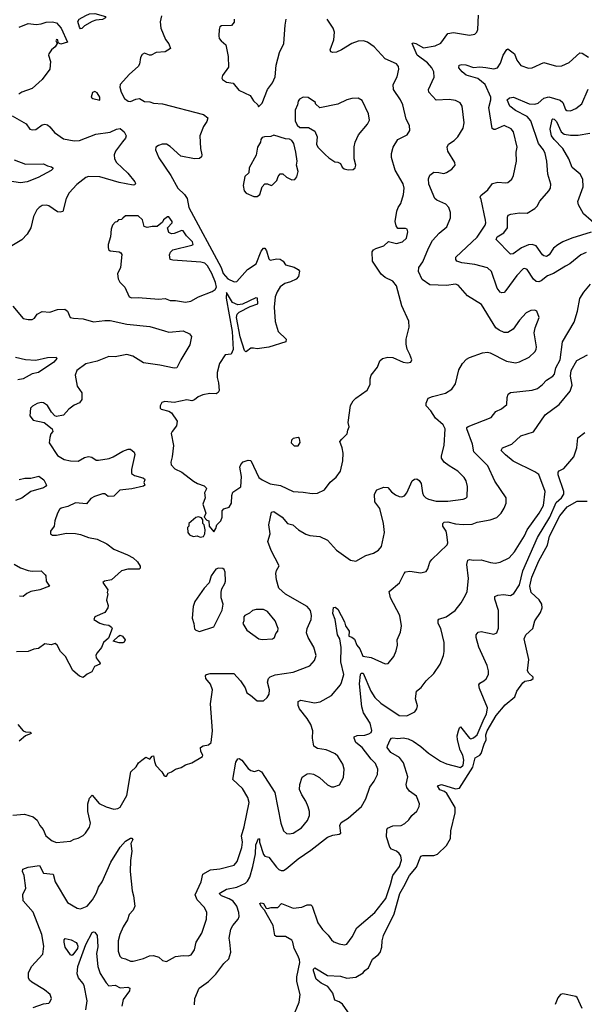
# Model space of a CAD drawing. Extents: x 2057697 to 2160550, y 827490 to 1016834.
# Tile 299 of 509: x 2124168 to 2128582, y 917949 to 925641. Entities that reach past the tile are written whole.
import ezdxf

# ---------------------------------------------------------------- set-up
doc = ezdxf.new("R2010")
doc.units = 0

msp = doc.modelspace()

# ---------------------------------------------------------------- linework, layer by layer
at = {"layer": '0CON20XD'}
for points in [[(2124115, 919427.5), (2124205, 919435.4), (2124273.2, 919413.2), (2124306, 919386), (2124326.9, 919345), (2124351.5, 919315), (2124373.6, 919263.6), (2124423.3, 919225), (2124455, 919212), (2124565, 919222), (2124595, 919240), (2124625, 919246.7), (2124663.6, 919266.4), (2124683.3, 919285), (2124715, 919332.5), (2124721.4, 919365), (2124702.3, 919455), (2124701.8, 919515), (2124715, 919560), (2124735, 919583.3), (2124788.7, 919518.7), (2124845, 919490.6), (2124905, 919474.3), (2124935, 919478.8), (2124955, 919488.8), (2125005, 919580), (2125036, 919765), (2125080, 919805), (2125096.7, 919835), (2125123, 919857), (2125155, 919878.8), (2125185, 919863.3), (2125205, 919886.7), (2125215, 919890), (2125222, 919845), (2125233.8, 919815), (2125280, 919765), (2125295, 919740), (2125305, 919730), (2125315, 919730), (2125330, 919755), (2125355, 919763.8), (2125385, 919786.2), (2125430.3, 919799.7), (2125465, 919820.8), (2125515, 919834.4), (2125596.7, 919885), (2125600, 919895), (2125584.3, 919925), (2125582.5, 919955), (2125601.7, 919968.3), (2125645, 919976.9), (2125665, 919994), (2125675.9, 920085), (2125660.9, 920295), (2125676.1, 920406.1), (2125661.1, 920451.1), (2125623.8, 920495), (2125621.2, 920515), (2125627.5, 920525), (2125656.6, 920533.4), (2125842.6, 920532.6), (2125895, 920476.7), (2125931.2, 920421.2), (2125943.2, 920383.2), (2125973.1, 920363.1), (2126025, 920318.8), (2126075, 920320), (2126103.9, 920346.1), (2126118.3, 920371.7), (2126120, 920405), (2126104.4, 920465), (2126114.2, 920495), (2126125, 920508), (2126165, 920523.6), (2126306.8, 920543.2), (2126436.8, 920593.2), (2126473.8, 920635), (2126486.2, 920675), (2126468.7, 920738.7), (2126424, 920815), (2126411.2, 920851.2), (2126414.2, 920885), (2126447.7, 920955), (2126450, 920985), (2126442.1, 921025), (2126415, 921055.4), (2126245, 921152.9), (2126195, 921200), (2126174.5, 921264.5), (2126170.8, 921315), (2126175, 921337.5), (2126196.2, 921375), (2126134.5, 921494.5), (2126109.2, 921565), (2126126.9, 921625), (2126116.7, 921695), (2126136, 921794), (2126155, 921799.4), (2126220, 921755), (2126261.2, 921705), (2126304.2, 921694.2), (2126348.8, 921655), (2126405, 921621.4), (2126435, 921611.9), (2126515, 921604.2), (2126575, 921576), (2126645, 921498), (2126755, 921417.5), (2126795, 921410), (2126875, 921454), (2126935, 921474.2), (2126973.1, 921496.9), (2126995.4, 921524.6), (2127020.8, 921635), (2127012.7, 921705), (2126983.2, 921823.2), (2126944.3, 921875), (2126941.9, 921935), (2126960.7, 921969.3), (2127015, 921990), (2127045, 921986), (2127073.4, 921953.4), (2127105, 921929.2), (2127135, 921916), (2127156, 921914), (2127175, 921920), (2127195.7, 921944.3), (2127235, 922037.5), (2127255, 922052.5), (2127273, 922053), (2127291.7, 922041.7), (2127307.3, 922017.3), (2127317.3, 921945), (2127325.5, 921925), (2127344.3, 921905), (2127365, 921894.5), (2127425, 921880.5), (2127515, 921879.4), (2127635, 921895.7), (2127655, 921902.9), (2127665.5, 921914.5), (2127669.4, 921995), (2127658.3, 922038.3), (2127642.5, 922065), (2127594.2, 922115), (2127524.6, 922154.6), (2127485.8, 922185), (2127464.3, 922215), (2127464.3, 922235), (2127485.6, 922314.4), (2127492.9, 922445), (2127478.1, 922475), (2127418.7, 922528.7), (2127381.9, 922585), (2127345.8, 922625), (2127345.8, 922645), (2127362, 922685), (2127395, 922697.1), (2127496.6, 922723.4), (2127545.5, 922754.5), (2127574, 922795), (2127602, 922905), (2127630, 922955), (2127661.2, 922988.8), (2127685, 923001.2), (2127785, 923038), (2127825, 923042.5), (2127845, 923037.5), (2127972.4, 922972.4), (2128045, 922960), (2128075, 922967.1), (2128150, 923005), (2128195.8, 923045), (2128205.6, 923064.4), (2128207.1, 923085), (2128190, 923195), (2128198.6, 923235), (2128228.8, 923315), (2128210, 923365), (2128195, 923371.2), (2128165, 923368), (2128128.3, 923351.7), (2128075.8, 923295), (2128025.7, 923224.3), (2127985, 923197.5), (2127955, 923198.6), (2127915.6, 923215.6), (2127891.2, 923235), (2127868.7, 923268.7), (2127778.6, 923415), (2127668.8, 923485), (2127595, 923566.2), (2127575, 923574), (2127504.2, 923565.8), (2127375, 923569.2), (2127315, 923612), (2127286.9, 923675), (2127288.6, 923705), (2127319.8, 923750.2), (2127363.4, 923856.6), (2127395.7, 923915), (2127446.8, 923973.2), (2127508.3, 924021.7), (2127536.6, 924093.4), (2127537.1, 924135), (2127522.5, 924175), (2127498.8, 924198.8), (2127430.2, 924230.2), (2127413.8, 924243.8), (2127367.2, 924355), (2127362.9, 924397.1), (2127375, 924426.2), (2127405, 924448.8), (2127445, 924446.2), (2127485, 924440), (2127505, 924446.7), (2127545, 924473.3), (2127572.5, 924505), (2127570, 924525), (2127514, 924615), (2127508.8, 924645), (2127520.3, 924669.7), (2127563.4, 924696.6), (2127593.4, 924726.6), (2127635.7, 924795), (2127641.4, 924835), (2127626.9, 924965), (2127611.2, 924991.2), (2127575, 925010), (2127525, 925017.5), (2127425, 925011.9), (2127365.7, 925075), (2127364.4, 925095), (2127407.6, 925192.4), (2127405.5, 925235), (2127390, 925265), (2127355.5, 925305), (2127274.2, 925365), (2127236.2, 925455), (2127245, 925460.8), (2127265, 925456.2), (2127325, 925420.4), (2127415, 925436.2), (2127461.2, 925458.8), (2127515, 925532.2), (2127559.4, 925540.6), (2127685, 925520), (2127725, 925528.8), (2127741.2, 925545), (2127749.2, 925565), (2127754.5, 925675.5)], [(2124645, 925570.4), (2124635, 925582.5), (2124622, 925628), (2124634.5, 925645.5), (2124685, 925675.3), (2124715, 925686.3), (2124755, 925688.5), (2124840, 925665), (2124840, 925655), (2124815, 925643.1), (2124763.4, 925636.6), (2124733.6, 925626.4), (2124675, 925592.1), (2124655, 925571.2), (2124645, 925570.4)], [(2125277.7, 925672.3), (2125265.8, 925625), (2125272.9, 925575), (2125307.3, 925487.3), (2125335, 925453.3), (2125347.5, 925415), (2125305, 925390.8), (2125235, 925386.2), (2125195, 925364.2), (2125183, 925363), (2125145, 925380), (2125125, 925370), (2125112, 925345), (2125105.8, 925295), (2125094.2, 925275), (2125025.7, 925215), (2124952.5, 925135), (2124950, 925115), (2124961.8, 925075), (2124988.7, 925025), (2125015, 925003.8), (2125035, 925001.5), (2125075, 925020.5), (2125105, 925026), (2125145, 925001.9), (2125185, 924999.2), (2125215, 924988.6), (2125285.6, 924984.4), (2125605, 924901.1), (2125638, 924875), (2125630, 924845), (2125606, 924806), (2125575.8, 924735), (2125580.8, 924635), (2125592.5, 924585), (2125589.7, 924570.3), (2125574.3, 924555.7), (2125535, 924552.9), (2125426.7, 924575), (2125345, 924651.4), (2125315, 924667.5), (2125282.5, 924667.5), (2125252.1, 924657.9), (2125233.8, 924645), (2125228.9, 924625), (2125255, 924562.2), (2125348.9, 924425), (2125405, 924325.6), (2125456, 924276), (2125477.9, 924245), (2125490.7, 924175), (2125742.5, 923705), (2125759.3, 923659.3), (2125795, 923616), (2125845, 923594.2), (2125865, 923596), (2125949.8, 923690.2), (2126018, 923735), (2126055, 923833.8), (2126073.8, 923855), (2126085, 923855.8), (2126098.1, 923835), (2126115, 923772.5), (2126125, 923761.2), (2126178.3, 923771.7), (2126205, 923770), (2126226.7, 923755), (2126246.4, 923726.4), (2126315, 923706.7), (2126345, 923690), (2126356.7, 923676.7), (2126346.7, 923635), (2126330, 923615), (2126285, 923592), (2126240.5, 923579.5), (2126205.5, 923554.5), (2126180, 923515), (2126164.5, 923475.5), (2126158, 923395), (2126164.4, 923284.4), (2126189.2, 923205), (2126251.2, 923145), (2126248.8, 923125), (2126115, 923082), (2126025, 923070), (2125996.2, 923073.8), (2125975, 923076), (2125942.3, 923047.7), (2125935, 923046), (2125925, 923056), (2125892.9, 923162.9), (2125862.6, 923315), (2125869, 923341), (2125883.7, 923356.3), (2125969.5, 923400.5), (2126028.7, 923421.3), (2126026.8, 923466.8), (2126015, 923467.5), (2125911.1, 923418.9), (2125873, 923413), (2125832.8, 923432.8), (2125785, 923510), (2125781.9, 923465), (2125830.2, 923205), (2125836.8, 923065), (2125821.5, 923028.5), (2125775, 923024), (2125730, 922955), (2125711.4, 922885), (2125710.8, 922845), (2125722.9, 922805)], [(2124165, 925582.5), (2124235, 925611.1), (2124296, 925604), (2124335, 925607.9), (2124375, 925622.5), (2124425, 925624.8), (2124455, 925616.6), (2124493.1, 925575), (2124543, 925467), (2124490, 925450), (2124470, 925460), (2124467.5, 925485), (2124455, 925487.5), (2124450, 925475), (2124462.5, 925455), (2124445, 925430), (2124416, 925405), (2124396, 925375), (2124393.9, 925363.9), (2124408.8, 925315), (2124403.3, 925255), (2124343.8, 925175), (2124265, 925103.8), (2124184.1, 925075.9), (2124161.2, 925058.8)], [(2125685, 921640), (2125702.5, 921665), (2125710, 921695), (2125740, 921725), (2125750, 921755), (2125750, 921805), (2125765, 921820), (2125805, 921833.3), (2125823.8, 921865), (2125826, 921925), (2125835, 921950), (2125898.2, 921991.8), (2125902.1, 922072.1), (2125890, 922145), (2125896.9, 922165), (2125915, 922186.9), (2125955, 922201.1), (2125975, 922196), (2126037.1, 922065), (2126063.8, 922045), (2126126.7, 922015), (2126207.5, 922002.5), (2126305.6, 921955.6), (2126385, 921951.1), (2126455, 921938.6), (2126495, 921941.4), (2126550.9, 921969.1), (2126595, 922028.8), (2126642.7, 922067.3), (2126676.6, 922113.4), (2126694.3, 922195), (2126695.8, 922254.2), (2126689.2, 922295), (2126670, 922345), (2126686.6, 922363.4), (2126727.5, 922405), (2126732.5, 922435), (2126745, 922460), (2126736.7, 922495), (2126754.1, 922625.9), (2126775.9, 922664.1), (2126795, 922683.3), (2126884.1, 922745.9), (2126909.1, 922790.9), (2126908, 922835), (2126916.7, 922865), (2126964.1, 922925.9), (2126983, 922977), (2127005, 922994.2), (2127045, 923004.2), (2127085, 923001.2), (2127165, 922966.2), (2127199.3, 922959.3), (2127225, 922966.7), (2127233, 922983), (2127218.8, 923025), (2127196.1, 923066.1), (2127188.8, 923105), (2127190, 923145), (2127211.7, 923238.3), (2127209.2, 923285), (2127155.7, 923405), (2127113.2, 923563.2), (2127085, 923597.5), (2127025, 923627.8), (2126993.9, 923653.9), (2126927.1, 923755), (2126922.5, 923827.5), (2126935, 923843.3), (2126952.5, 923852.5), (2127015, 923873.3), (2127052.5, 923907.5), (2127115, 923892.5), (2127160, 923905), (2127190.8, 923935), (2127203.3, 923985), (2127197.5, 924005), (2127185, 924010), (2127125, 924010), (2127110.5, 924030.5), (2127104, 924065), (2127116.2, 924145), (2127126.2, 924175), (2127148, 924205), (2127169.2, 924275), (2127174.3, 924325), (2127165, 924358.8), (2127104.5, 924464.5), (2127074.3, 924565), (2127074.2, 924595), (2127086.9, 924645), (2127124, 924705), (2127197.3, 924742.7), (2127218.8, 924775), (2127215.8, 924815), (2127188.6, 924865), (2127162.9, 924975), (2127145.6, 925015), (2127090.6, 925095), (2127087.8, 925135), (2127119.4, 925195), (2127132.2, 925255), (2127130, 925275), (2127115, 925296), (2127024.5, 925334.5), (2126938.1, 925428.1), (2126885.8, 925465), (2126855, 925477.1), (2126815, 925474.5), (2126765, 925456.5), (2126685, 925406), (2126645, 925388), (2126615, 925384), (2126600, 925390), (2126594, 925405), (2126622.9, 925485), (2126628.6, 925545), (2126617.5, 925575), (2126572.5, 925645)], [(2125846, 925645), (2125845, 925622.5), (2125823.9, 925596.1), (2125745, 925593.3), (2125733.3, 925585), (2125726.7, 925565), (2125724, 925515), (2125728.8, 925495), (2125743.3, 925475), (2125780, 925445), (2125798.8, 925355), (2125799.3, 925270.7), (2125752.5, 925205), (2125747.5, 925185), (2125752.5, 925175), (2125785, 925154), (2125837.5, 925145), (2125881.2, 925091.2), (2125968.8, 925048.8), (2125995, 925007.5), (2126030, 924975), (2126035, 924960)], [(2126035, 924960), (2126065, 924990), (2126106.2, 925095), (2126145, 925147.5), (2126166.2, 925195), (2126174, 925285), (2126198.8, 925385), (2126233.8, 925455), (2126242.7, 925597.3), (2126251.2, 925645)], [(2128595, 923821.9), (2128555, 923803.1), (2128467.8, 923735), (2128434.2, 923715.8), (2128341.2, 923658.8), (2128295, 923640.6), (2128245, 923600.6), (2128225, 923593.3), (2128205, 923596.9), (2128185, 923614.3), (2128135, 923690), (2128117.3, 923697.3), (2128105, 923694), (2128055, 923641.9), (2127969.5, 923525), (2127955, 923511.1), (2127936.8, 923506.8), (2127923.4, 923513.4), (2127900, 923545), (2127855.7, 923675), (2127825, 923703.3), (2127725, 923729.2), (2127625, 923741.2), (2127586, 923755), (2127577, 923767), (2127578.6, 923785), (2127745, 923941.8), (2127806.9, 924035), (2127812.9, 924055), (2127810.6, 924075), (2127775, 924236), (2127768.5, 924255), (2127773.1, 924266.9), (2127828.3, 924311.7), (2127865, 924360.6), (2127905, 924372.5), (2127965, 924366), (2127985, 924370), (2128016, 924395), (2128028.6, 924425), (2128051.1, 924535), (2128049.4, 924605), (2128058.1, 924645), (2128029.2, 924765), (2128009.3, 924789.3), (2127955, 924815.8), (2127885, 924784.2), (2127875, 924782.5), (2127862.1, 924792.1), (2127834.6, 924955), (2127851.2, 925015), (2127850, 925035), (2127806, 925136), (2127750.6, 925180.6), (2127659, 925209), (2127626.7, 925235), (2127602.2, 925265), (2127604, 925285), (2127625, 925291.2), (2127655, 925288), (2127715, 925267.3), (2127765, 925272.1), (2127811.9, 925268.1), (2127875, 925256.4), (2127902.5, 925265), (2127927.3, 925302.7), (2127946.3, 925363.7), (2127975, 925407.5), (2127985, 925413.3), (2128035, 925373.8), (2128053.3, 925325), (2128085, 925284.2), (2128145, 925261.4), (2128175, 925265.8), (2128265, 925306.5), (2128365, 925279.2), (2128405, 925281.4), (2128462.6, 925307.4), (2128547.1, 925382.9), (2128565, 925380.6), (2128615, 925347.5)], [(2124795, 925013.3), (2124795.6, 925035), (2124775, 925070), (2124755, 925081.2), (2124738.3, 925071.7), (2124727.5, 925035), (2124740, 925025), (2124795, 925013.3)], [(2128635, 923981.3), (2128485, 923933.8), (2128414.3, 923905.7), (2128375, 923882.9), (2128340.9, 923855), (2128306.8, 923803.2), (2128285, 923791.5), (2128265.4, 923795.4), (2128255, 923804.4), (2128205, 923874.5), (2128175, 923886), (2128145, 923881.6), (2128090.2, 923859.8), (2128025, 923811.1), (2128005, 923808.1), (2127892.9, 923925), (2127900.9, 923945), (2127952.2, 923975), (2127980.9, 924015), (2127980.3, 924099.7), (2127986.2, 924115), (2128006.9, 924123.1), (2128075, 924132.2), (2128135, 924129.2), (2128194, 924166), (2128214.4, 924185), (2128235, 924224.2), (2128305, 924303.8), (2128317.5, 924325), (2128320.8, 924355), (2128297.5, 924435), (2128288.6, 924535), (2128274.6, 924594.6), (2128262.2, 924625), (2128224.6, 924675), (2128165, 924851.5), (2128135.4, 924885.4), (2128045, 924931.3), (2127999.3, 924965), (2127980, 925015), (2127998.2, 925031.8), (2128027.2, 925037.2), (2128150, 924985), (2128195, 924982.2), (2128219.9, 924990.1), (2128265, 925027.3), (2128305, 925037.7), (2128392.1, 925012.1), (2128413.3, 924995), (2128435, 924940), (2128445, 924932), (2128475, 924930), (2128515, 924948.6), (2128563.1, 924985), (2128612.6, 925097.4)], [(2126735, 924468.8), (2126775, 924470), (2126790, 924485), (2126796, 924505), (2126782, 924555), (2126782.6, 924647.4), (2126790, 924685), (2126817.9, 924742.1), (2126886.1, 924823.9), (2126902.9, 924855), (2126895.8, 924905.8), (2126845, 925008.8), (2126815, 925026.9), (2126765, 925024.4), (2126725, 925014.4), (2126655, 924980), (2126515, 924953.3), (2126480, 924985), (2126480, 924995), (2126423.9, 925033.9), (2126385, 925036.7), (2126355, 925020), (2126344, 925005), (2126340, 924975), (2126321.2, 924935), (2126321.7, 924851.7), (2126337, 924817), (2126358.3, 924798.3), (2126425, 924800), (2126475, 924770), (2126492.5, 924725), (2126488.3, 924668.3), (2126500, 924645), (2126557.3, 924587.3), (2126585, 924561.2), (2126631.7, 924531.7), (2126655, 924528.8), (2126675, 924516.7), (2126689.5, 924489.5), (2126705, 924476.2), (2126735, 924468.8)], [(2124109.5, 924889.5), (2124218.3, 924828.3), (2124247.5, 924785), (2124265, 924780), (2124295, 924782.9), (2124345, 924820), (2124365, 924823.8), (2124385, 924818.8), (2124405, 924803.8), (2124439.7, 924759.7), (2124511.7, 924711.7), (2124594.2, 924694.2), (2124635, 924698.6), (2124763.3, 924746.7), (2124875, 924761.5), (2124925, 924785.4), (2124955, 924790.9), (2124985, 924764.5), (2124999.7, 924735), (2124995.5, 924715), (2124972.7, 924687.3), (2124916.6, 924613.4), (2124906.4, 924585), (2124909.1, 924555), (2124925.5, 924525), (2125012.6, 924442.6), (2125069.2, 924375), (2125074, 924365), (2125069.4, 924350.6), (2125055, 924348.6), (2124945, 924370), (2124795, 924413.3), (2124705, 924415.5), (2124685, 924408.5), (2124615, 924353.1), (2124555, 924288.6), (2124532.1, 924245), (2124505, 924143.8), (2124485, 924137.5), (2124465, 924141.4), (2124396.2, 924186.2), (2124375, 924192.9), (2124345, 924190.8), (2124320, 924175), (2124302, 924155), (2124275.7, 924104.3), (2124255.8, 924015), (2124225.6, 923964.4), (2124185, 923922), (2124095, 923865.8)], [(2128695, 924020), (2128575.7, 924125), (2128537.6, 924195), (2128530.3, 924219.7), (2128573.6, 924335), (2128570.9, 924395), (2128549.6, 924435), (2128487.1, 924487.1), (2128461.7, 924555), (2128413, 924635), (2128346.4, 924705), (2128325.5, 924735), (2128314.3, 924785.7), (2128329.4, 924860.6), (2128335, 924866.9), (2128345, 924864.4), (2128365, 924846.9), (2128401.2, 924765), (2128425, 924747.2), (2128475, 924738.8), (2128535, 924740), (2128625, 924754)], [(2125998.8, 924258.8), (2126025, 924260), (2126044.4, 924275.6), (2126064, 924335), (2126085, 924358.8), (2126105, 924358.8), (2126133.6, 924346.4), (2126145, 924351.2), (2126178, 924385), (2126187.5, 924415), (2126205, 924437.5), (2126226.1, 924436.1), (2126255, 924410), (2126295, 924391.2), (2126318.3, 924391.7), (2126335.9, 924414.1), (2126346, 924455), (2126332, 924505), (2126336, 924535), (2126328, 924605), (2126310, 924675), (2126296.4, 924696.4), (2126278.3, 924708.3), (2126245, 924710), (2126155, 924740), (2126131.7, 924728.3), (2126083, 924727), (2126065, 924720), (2126052.5, 924705), (2126050, 924685), (2126027.5, 924645), (2126017.7, 924582.3), (2125962, 924485), (2125960, 924445), (2125928.6, 924415), (2125916.2, 924345), (2125923.8, 924305), (2125937.5, 924285), (2125998.8, 924258.8)], [(2124125, 924547.5), (2124215, 924511.4), (2124355, 924515.7), (2124385, 924500), (2124417.5, 924492.5), (2124426.2, 924485), (2124426.2, 924475), (2124415, 924461.9), (2124312.4, 924407.6), (2124226.2, 924373.8), (2124175, 924367.5), (2124055, 924384.5)], [(2125465, 923434.5), (2125505, 923442.7), (2125565, 923477.3), (2125673.1, 923516.9), (2125696.9, 923533.1), (2125707.3, 923552.7), (2125699.1, 923589.1), (2125669.4, 923659.4), (2125637.4, 923717.4), (2125615, 923738.4), (2125585, 923746.2), (2125365, 923761.4), (2125345, 923767.5), (2125338.8, 923805), (2125346.2, 923825), (2125365, 923842), (2125515, 923879.4), (2125524.2, 923885.8), (2125518.5, 923905), (2125472.3, 923952.3), (2125445, 923991.2), (2125435, 923993.3), (2125375, 923970), (2125355, 923967.5), (2125335, 923977.5), (2125322.5, 924015), (2125360, 924055), (2125360, 924065), (2125335, 924100), (2125325, 924100), (2125293.6, 924076.4), (2125285, 924060), (2125242.5, 924025), (2125205, 924025.6), (2125165, 924017.9), (2125140.6, 924025), (2125127.9, 924077.9), (2125095, 924110), (2124995, 924108.8), (2124975, 924090), (2124965, 924080), (2124941.7, 924078.3), (2124928.3, 924061.7), (2124915, 924060), (2124894.1, 924035.9), (2124883.8, 924005), (2124878.8, 923945), (2124858.8, 923885), (2124858.8, 923865), (2124863.3, 923845), (2124875, 923836.7), (2124945, 923827.5), (2124960, 923820), (2124967.5, 923807.5), (2124955.6, 923704.4), (2124932.5, 923655), (2124937, 923617), (2124951.7, 923591.7), (2124990.4, 923550.4), (2125025, 923476), (2125045, 923468.1), (2125095, 923470.6), (2125255, 923458.1), (2125305, 923463.1), (2125345, 923446.7), (2125385, 923446.7), (2125465, 923434.5)], [(2124275, 917924.4), (2124355, 917951.4), (2124395, 917956.2), (2124403.8, 917965), (2124415.8, 917995), (2124406.7, 918025), (2124362.3, 918062.3), (2124262, 918122), (2124246.1, 918136.1), (2124236.1, 918156.1), (2124236.2, 918195), (2124260.4, 918245), (2124350.3, 918339.7), (2124357.6, 918402.4), (2124341.5, 918495), (2124275, 918668), (2124196.1, 918756.1), (2124193.3, 918806.7), (2124215.5, 918855), (2124202.7, 918955), (2124189.6, 918985), (2124193.8, 919005), (2124235, 919021.2), (2124322.7, 919032.7), (2124355, 918972.9), (2124428.8, 918965), (2124445.4, 918905.4), (2124542.9, 918745), (2124618.7, 918698.7), (2124645, 918694.3), (2124695.7, 918715), (2124738.8, 918765), (2124769.6, 918820.4), (2124784.8, 918865), (2124814.3, 918905.7), (2124880, 919060), (2124954.7, 919175.3), (2124995, 919224.4), (2125035, 919246), (2125045, 919246), (2125052, 919235), (2125036, 919205), (2125044.5, 919145), (2125033.3, 919073.3), (2125032, 918985), (2125047.8, 918835), (2125059.2, 918795), (2125067.9, 918715), (2125056.5, 918683.5), (2125025, 918651.2), (2125011.6, 918608.4), (2124976.4, 918555), (2124950.5, 918495), (2124938.9, 918445), (2124939.4, 918365), (2124952.2, 918325), (2124965, 918310.6), (2124995, 918304.4), (2125033.9, 918286.1), (2125055, 918286), (2125135, 918306), (2125183.6, 918326.4), (2125215, 918330), (2125255, 918315.8), (2125285, 918290), (2125315, 918283.8), (2125387.1, 918322.9), (2125445, 918330), (2125485, 918326), (2125510, 918335), (2125535.5, 918374.5), (2125547.1, 918435), (2125591.9, 918505), (2125627.5, 918615), (2125630.5, 918665), (2125613.3, 918705), (2125556.9, 918765), (2125540, 918805), (2125586.6, 918905), (2125599.2, 918965), (2125660.2, 918999.8), (2125732.1, 919007.9), (2125845, 919035.6), (2125869.1, 919065), (2125905.3, 919174.7), (2125909.2, 919215), (2125903.2, 919265), (2125923.6, 919335), (2125961.2, 919525), (2125952.5, 919565), (2125909.5, 919635), (2125833.3, 919705), (2125858.9, 919841.1), (2125872.5, 919867.5), (2125885, 919868.8), (2125905, 919856), (2125955, 919790), (2125975, 919774), (2126005, 919767.5), (2126035, 919778.8), (2126059.2, 919765), (2126163.7, 919603.7), (2126210, 919365), (2126230.8, 919305), (2126255, 919283.1), (2126275, 919279.4), (2126305, 919284.4), (2126372.1, 919327.9), (2126417.8, 919385), (2126432.5, 919425), (2126432.7, 919455), (2126422.7, 919492.7), (2126406, 919536), (2126374.4, 919585), (2126356.6, 919626.6), (2126357.1, 919665), (2126376.8, 919723.2), (2126415, 919750), (2126435, 919752.5), (2126465, 919745.7), (2126511.3, 919721.3), (2126575, 919662), (2126605, 919648.8), (2126625, 919647.5), (2126667.2, 919662.8), (2126698.9, 919721.1), (2126704.4, 919785), (2126694.5, 919824.5), (2126655, 919888), (2126635, 919905.8), (2126595, 919924.2), (2126565, 919937.5), (2126495, 919946), (2126467.5, 919965), (2126458.3, 920028.3), (2126459.4, 920085), (2126444.4, 920135), (2126415, 920182.5), (2126355, 920257.5), (2126345.7, 920284.3), (2126344, 920315), (2126365, 920325.6), (2126473.4, 920303.4), (2126517.6, 920312.4), (2126605, 920362), (2126675.7, 920445), (2126685, 920463.3), (2126700.9, 920525), (2126678.4, 920625), (2126680.8, 920735), (2126670, 920805), (2126653.3, 920835), (2126634.4, 920955), (2126617, 921003), (2126622.5, 921047.5), (2126635, 921051.2), (2126655.6, 921035), (2126706.2, 920936.2), (2126715.7, 920905), (2126744.2, 920865), (2126740, 920825), (2126765, 920818), (2126785, 920801.2), (2126804.2, 920755), (2126827.1, 920725), (2126849.7, 920669.7), (2126915, 920659.1), (2127025, 920608.8), (2127049.5, 920610.5), (2127091.9, 920665), (2127110.9, 920709.1), (2127120.6, 920755), (2127120, 920795), (2127145.8, 920855), (2127152.5, 920905), (2127139.2, 920985), (2127065.8, 921125), (2127056.2, 921175), (2127138.3, 921241.7), (2127173.1, 921315), (2127185, 921327.5), (2127216.8, 921333.2), (2127305, 921319.2), (2127345, 921330), (2127359.5, 921350.5), (2127375, 921402.5), (2127390, 921425), (2127510.9, 921539.1), (2127514.4, 921555), (2127508.1, 921618.1), (2127500.9, 921645), (2127476.4, 921685), (2127475.7, 921705), (2127485.5, 921714.5), (2127515, 921717.5), (2127575, 921702.5), (2127635, 921696.7), (2127705, 921698.9), (2127745.5, 921714.5), (2127845.7, 921734.3), (2127896.8, 921753.2), (2127932, 921785), (2127955.8, 921825), (2127972, 921865), (2127972, 921905), (2127882.9, 922035), (2127828.9, 922155), (2127718.5, 922265), (2127708.8, 922325), (2127662.5, 922445), (2127664.6, 922455.4), (2127675, 922462.9), (2127855, 922533.8), (2127890.9, 922579.1), (2127935, 922600), (2127975.6, 922634.4), (2127978.8, 922688.8), (2127986.2, 922715), (2128005, 922729.2), (2128175, 922746.7), (2128215, 922761.1), (2128255, 922790), (2128285.8, 922825), (2128335, 922856), (2128347.8, 922872.2), (2128359.8, 922920.2), (2128393.2, 922985), (2128412.2, 923125), (2128501.9, 923278.1), (2128528, 923365), (2128547.4, 923462.6), (2128578.1, 923511.9), (2128629.1, 923575)], [(2124114.2, 923404.2), (2124195, 923306.7), (2124235, 923298), (2124265, 923300), (2124285, 923310), (2124305, 923340), (2124345, 923362.5), (2124405, 923356), (2124465, 923376.9), (2124520.5, 923380.5), (2124541.2, 923365), (2124563.3, 923315), (2124588.3, 923308.3), (2124665, 923304.5), (2124745, 923280), (2124835, 923292.1), (2124875, 923291.2), (2125005, 923261.5), (2125185, 923245.4), (2125299.3, 923210.7), (2125335, 923199.4), (2125445, 923209.4), (2125495.7, 923185.7), (2125512.5, 923165), (2125498.9, 923101.1), (2125426.7, 922985), (2125397.8, 922922.2), (2125375, 922919.2), (2125262.7, 922942.7), (2125135, 922960.5), (2125052.7, 923012.8), (2125005, 923024.7), (2124915, 923007.5), (2124865, 923009.4), (2124775, 922974.5), (2124685, 922951.8), (2124615, 922899.2), (2124601.9, 922865), (2124618.9, 922778.9), (2124654.4, 922725), (2124654.3, 922675), (2124635, 922648), (2124595, 922628.8), (2124552.7, 922597.3), (2124509.7, 922550.3), (2124455, 922540), (2124442.5, 922545), (2124416.7, 922575), (2124385, 922626), (2124355, 922648), (2124335, 922650), (2124305, 922642), (2124267.7, 922622.3), (2124253.3, 922605), (2124247, 922547), (2124275, 922513.3), (2124360, 922495), (2124422.5, 922445), (2124426.7, 922425), (2124412.5, 922405), (2124403.6, 922376.4), (2124400, 922335), (2124465, 922236), (2124516.3, 922206.3), (2124565.4, 922195.4), (2124625, 922193.1), (2124675, 922221.2), (2124705, 922228.8), (2124732.3, 922222.3), (2124765, 922200.4), (2124785, 922200.4), (2124867.2, 922212.8), (2124898.8, 922225), (2124975, 922271.4), (2125016.1, 922286.1), (2125035, 922286.2), (2125062.3, 922262.3), (2125067.1, 922245), (2125042.8, 922127.2), (2125042.2, 922095), (2125065, 922079.4), (2125131.7, 922061.7), (2125143.3, 922055), (2125145.8, 922045.8), (2125140, 922025), (2125146.7, 922005), (2125135, 921996.2), (2125045, 921975.5), (2124950, 921965), (2124905, 921918), (2124860, 921915), (2124835, 921936.7), (2124815, 921938), (2124753.2, 921916.8), (2124725, 921900), (2124691.1, 921858.9), (2124605, 921865.8), (2124545, 921838.8), (2124492.5, 921825), (2124480, 921815), (2124464.1, 921785.9), (2124443.8, 921725), (2124437.5, 921685), (2124410, 921645), (2124410, 921625), (2124423.6, 921613.6), (2124455, 921613.8), (2124535, 921630), (2124605, 921625.8), (2124645, 921620), (2124706.9, 921596.9), (2124775, 921581.5), (2124850, 921545), (2124903.8, 921503.8), (2125010.8, 921460.8), (2125055.9, 921435.9), (2125090, 921405), (2125109.3, 921370.7)], [(2124135, 923005.6), (2124215, 922985.7), (2124295, 922981.4), (2124385, 923002.5), (2124453.6, 923003.6), (2124458.8, 922995), (2124434.1, 922965.9), (2124315, 922885.6), (2124265, 922874.3), (2124195, 922836.2), (2124155, 922827.5)], [(2125810, 918435), (2125805.6, 918465), (2125818.1, 918535), (2125834.2, 918565), (2125875.5, 918614.5), (2125882.9, 918635), (2125882.5, 918665), (2125864.5, 918715), (2125836.5, 918755), (2125805, 918773.6), (2125746.2, 918795), (2125726.7, 918815), (2125785, 918847.1), (2125866.3, 918863.7), (2125934.7, 918895.3), (2125949.2, 918910.8), (2125967.5, 918942.5), (2125990.8, 919025), (2126012.4, 919125), (2126013.7, 919195), (2126035, 919243.3), (2126041.7, 919241.7), (2126041.9, 919215), (2126075, 919119.2), (2126085, 919106), (2126115, 919096.9), (2126175, 919019.2), (2126195, 919000.8), (2126213.4, 918993.4), (2126230, 918995), (2126252.6, 919007.4), (2126345.7, 919085), (2126445, 919153.1), (2126575, 919254), (2126615, 919271.2), (2126665, 919276.7), (2126677.5, 919285), (2126671.2, 919345), (2126681.2, 919368.8), (2126735, 919402), (2126841.4, 919495), (2126874, 919555), (2126904.2, 919645), (2126938.6, 919691.4), (2126965.5, 919745), (2126966.7, 919785), (2126949.8, 919829.8), (2126915, 919864.2), (2126844.7, 919954.7), (2126795.6, 919995), (2126782.5, 920027.5), (2126782.7, 920037.3), (2126805, 920048.6), (2126865, 920051.1), (2126897.8, 920062.2), (2126915, 920072.5), (2126921.5, 920088.5), (2126906.9, 920145), (2126856.4, 920225), (2126842.2, 920272.2), (2126823.5, 920453.5), (2126831.1, 920525), (2126838.8, 920535), (2126853.3, 920535), (2126912.5, 920395), (2126944.3, 920345), (2126990.8, 920300.8), (2127135, 920204.4), (2127195, 920201.9), (2127256.9, 920233.1), (2127272.7, 920257.3), (2127278.6, 920281.4), (2127261.9, 920335), (2127271.1, 920395), (2127306.2, 920425), (2127345, 920476.7), (2127406, 920534), (2127454, 920605), (2127480.8, 920675), (2127486.9, 920705), (2127485.7, 920775.7), (2127461.4, 920885), (2127440.4, 920925), (2127440, 920950), (2127445, 920956.9), (2127501.2, 920975), (2127572, 921025), (2127620, 921085), (2127652.5, 921145), (2127665.4, 921174.6), (2127677.3, 921275), (2127663.3, 921385), (2127672.2, 921417.8), (2127685, 921424.5), (2127715, 921417.5), (2127775, 921422.5), (2127849.5, 921399.5), (2127885, 921395.5), (2127925, 921402.2), (2127995, 921435.6), (2128035, 921484.4), (2128115, 921609.4), (2128135.2, 921654.7), (2128230, 921785), (2128262.9, 921845), (2128276.5, 921955), (2128225, 922086.9), (2128195, 922110), (2128025, 922192.9), (2127965, 922241.8), (2127932.5, 922275), (2127943.1, 922295), (2128015.4, 922324.6), (2128085, 922389.2), (2128185, 922420), (2128275, 922554), (2128385, 922635.8), (2128472.3, 922737.7), (2128486.8, 922785), (2128472.9, 922855), (2128479.6, 922900.4), (2128522.1, 922977.9), (2128606.4, 923023.6)], [(2125722.9, 922805), (2125727.1, 922745), (2125720.3, 922729.7), (2125705, 922719.4), (2125655, 922721.3), (2125600.4, 922709.6), (2125564.1, 922695.9), (2125535, 922670), (2125515, 922662.5), (2125475, 922670.8), (2125375, 922651.2), (2125301.7, 922658.3), (2125280.7, 922649.3), (2125267.5, 922625), (2125267.5, 922605), (2125275, 922597.5), (2125333.9, 922583.9), (2125355, 922570), (2125399.2, 922505), (2125395, 922467.5), (2125360, 922425), (2125352.7, 922407.3), (2125371.4, 922315), (2125360.8, 922225), (2125349.2, 922185), (2125353.2, 922163.2), (2125382, 922132), (2125435, 922106), (2125528, 922035), (2125557.6, 922017.6), (2125609.3, 921999.3), (2125627.1, 921985), (2125629.2, 921975), (2125614.2, 921945), (2125619.2, 921905), (2125598.8, 921855), (2125622.5, 921785), (2125610, 921755), (2125631.7, 921731.7), (2125647.5, 921725), (2125650, 921685), (2125685, 921640)], [(2126345, 922312.5), (2126361.7, 922338.3), (2126355, 922370), (2126345, 922377.5), (2126305, 922370), (2126292.5, 922355), (2126290, 922335), (2126315, 922312.5), (2126345, 922312.5)], [(2126375, 918708.8), (2126415, 918726.7), (2126445, 918726.7), (2126455.8, 918715), (2126498.6, 918585), (2126535, 918532.9), (2126578.9, 918488.9), (2126605, 918452.5), (2126625, 918435.6), (2126665, 918420.5), (2126706.1, 918413.9), (2126725, 918418.8), (2126767.1, 918475), (2126804.2, 918545), (2126945, 918666.9), (2127029.7, 918775), (2127068, 918885), (2127084.6, 918955), (2127136.2, 919025), (2127153.6, 919075), (2127147.6, 919107.6), (2127135, 919127.5), (2127114.5, 919144.5), (2127075, 919160), (2127062.7, 919175), (2127035, 919257.5), (2127037.7, 919312.3), (2127042.5, 919325), (2127085, 919342), (2127150, 919345), (2127178.6, 919361.4), (2127209.5, 919390.5), (2127233.3, 919425), (2127272.3, 919457.7), (2127291.2, 919495), (2127293.8, 919515), (2127271.2, 919575), (2127214.3, 919614.3), (2127193.6, 919643.6), (2127190.5, 919665), (2127202.5, 919725), (2127168.5, 919835), (2127136.5, 919876.5), (2127070.7, 919915), (2127041.8, 919955), (2127042.4, 919967.6), (2127065, 920013.8), (2127075, 920027.5), (2127085, 920030), (2127125, 920025.8), (2127165, 920031.1), (2127205, 920023.5), (2127244.3, 920005), (2127305, 919963.8), (2127365, 919911.8), (2127457.6, 919847.6), (2127505, 919827.1), (2127615, 919799.2), (2127635, 919816.2), (2127640, 919855), (2127632.5, 919895), (2127611.3, 919935), (2127590, 920015), (2127586.7, 920045), (2127599.5, 920085), (2127605, 920107.5), (2127615, 920116.2), (2127685, 920029.2), (2127695, 920022.9), (2127715, 920029.4), (2127745.3, 920055), (2127798.5, 920181.5), (2127818.2, 920215), (2127824, 920265), (2127762.9, 920415), (2127756.2, 920443.8), (2127765, 920456.7), (2127797.5, 920475), (2127815, 920492.5), (2127833.3, 920525), (2127834, 920555), (2127822, 920595), (2127757.9, 920737.9), (2127735.7, 920815), (2127736.7, 920835), (2127753.1, 920855), (2127775, 920861.1), (2127875, 920841.4), (2127898.3, 920851.7), (2127912.3, 920887.7), (2127910.6, 921025), (2127881.5, 921115), (2127883.3, 921135), (2127905, 921144.5), (2127951.3, 921151.3), (2128005, 921142), (2128031.2, 921158.8), (2128075.9, 921225), (2128100, 921335), (2128215.5, 921594.5), (2128312, 921755), (2128361.3, 921868.7), (2128402.2, 921905), (2128421.5, 921935), (2128422.1, 921955), (2128377.3, 922085), (2128377.5, 922105), (2128384.4, 922115.6), (2128420.8, 922135), (2128499.2, 922225), (2128524.2, 922295), (2128532, 922375), (2128585, 922416.2)], [(2124165, 922048.5), (2124209.5, 922059.5), (2124255, 922058.8), (2124317.5, 922075), (2124357.5, 922045), (2124376.7, 922005), (2124370, 921995), (2124355, 921984.2), (2124255, 921954.5), (2124186.4, 921903.6), (2124135, 921884.5)], [(2126768.8, 917838.8), (2126690.9, 917950.9), (2126665, 917968.2), (2126630.7, 917980.7), (2126616.9, 918036.9), (2126576.7, 918086.7), (2126524, 918114), (2126486.4, 918145), (2126465, 918210), (2126465.6, 918224.4), (2126475, 918234), (2126575, 918173.3), (2126675, 918168.4), (2126725, 918154), (2126795, 918161.8), (2126854.3, 918195), (2126866.8, 918213.2), (2126895.4, 918234.6), (2126925, 918301.2), (2126971.2, 918335), (2126985.6, 918354.4), (2127000, 918395), (2127001.4, 918445), (2127013.1, 918485), (2127095.3, 918654.7), (2127140.7, 918815), (2127171.1, 918868.9), (2127215.4, 918955), (2127268.9, 919021.1), (2127303.8, 919105), (2127318.8, 919111.2), (2127405, 919110.8), (2127435, 919122), (2127505, 919190.4), (2127536.7, 919245), (2127538.5, 919305), (2127572.3, 919445), (2127572.7, 919485), (2127506.6, 919596.6), (2127490.1, 919610.1), (2127453.3, 919625), (2127434.1, 919655.9), (2127465, 919665.3), (2127575, 919632.8), (2127605, 919637.6), (2127709.3, 919800.8), (2127727.5, 919875), (2127765, 919894.7), (2127775, 919907.7), (2127798.2, 919981.8), (2127815.2, 920015), (2127812.8, 920055), (2127822.1, 920085), (2127891.6, 920205), (2127962.7, 920287.3), (2128038.3, 920351.7), (2128055.5, 920394.5), (2128100.1, 920459.9), (2128116.9, 920473.1), (2128165, 920482), (2128182.5, 920495), (2128182.5, 920505), (2128148, 920535), (2128138.8, 920555), (2128147, 920643), (2128112.9, 920805), (2128125, 920836.2), (2128178.8, 920885), (2128195.6, 920945), (2128239, 921011), (2128252.5, 921045), (2128248.7, 921075), (2128227.7, 921107.7), (2128166.9, 921165), (2128155.7, 921215), (2128172.1, 921285), (2128226.8, 921413.2), (2128292.8, 921535), (2128309.5, 921605), (2128390, 921765), (2128446.8, 921835), (2128525, 921879.1), (2128605, 921879.1)], [(2125578.3, 921598.3), (2125605, 921602.5), (2125616.7, 921625), (2125617.5, 921655), (2125610, 921695), (2125600, 921705), (2125600, 921735), (2125588.3, 921748.3), (2125565, 921757.5), (2125545, 921752.5), (2125490, 921705), (2125490, 921685), (2125480, 921675), (2125482.5, 921635), (2125495, 921617.5), (2125523.6, 921603.6), (2125555, 921610), (2125578.3, 921598.3)], [(2124125, 921388.1), (2124175, 921360), (2124235, 921336.7), (2124265, 921331.4), (2124335, 921334.3), (2124368.8, 921305), (2124374, 921295), (2124374.2, 921254.2), (2124402.5, 921215), (2124325, 921187.3), (2124256.1, 921173.9), (2124225, 921158.6), (2124195, 921134.2), (2124167, 921137)], [(2125109.3, 921370.7), (2125111.2, 921355), (2125102.3, 921347.7), (2125012.4, 921347.6), (2124965, 921335.7), (2124885, 921266.2), (2124830, 921255), (2124817.5, 921245), (2124856.4, 921186.4), (2124852.5, 921165), (2124856.7, 921155), (2124846.2, 921105), (2124860, 921065), (2124858, 921045), (2124835, 921008.8), (2124755, 920976.2), (2124747.5, 920955), (2124796.1, 920926.1), (2124825, 920916), (2124865, 920912), (2124886.7, 920895), (2124890, 920885), (2124862, 920808), (2124823.8, 920775), (2124808.8, 920735), (2124774.2, 920695.8), (2124764.2, 920675.8), (2124766.7, 920655), (2124796.7, 920615), (2124793.6, 920606.4), (2124753, 920587), (2124731.2, 920545), (2124695, 920528), (2124665, 920502.5), (2124635, 920512), (2124585, 920556.2), (2124525.6, 920665), (2124488, 920705), (2124462.5, 920755), (2124445, 920767.5), (2124415, 920756.7), (2124365, 920766), (2124315, 920728.8), (2124277.8, 920722.2), (2124234.5, 920705.5), (2124142.3, 920702.3)], [(2125575, 920862.5), (2125685, 920898.8), (2125751.7, 921028.3), (2125758, 921075), (2125744, 921125), (2125742.7, 921167.3), (2125748, 921195), (2125772, 921235), (2125777.1, 921255), (2125773.3, 921325), (2125766.7, 921345), (2125755, 921353.3), (2125723.3, 921356.7), (2125700.7, 921349.3), (2125664.1, 921295.9), (2125649.2, 921240.8), (2125609.5, 921200.5), (2125536.7, 921095), (2125523.9, 921056.1), (2125516.2, 920965), (2125530, 920925), (2125535, 920882.5), (2125545, 920872.5), (2125575, 920862.5)], [(2126065, 920798.6), (2126145, 920803.8), (2126160, 920815), (2126170, 920845), (2126186.2, 920865), (2126190, 920885), (2126165.4, 920945.4), (2126105, 921018), (2126074.3, 921034.3), (2126017, 921033), (2125987.5, 921025), (2125965, 921003.3), (2125927.5, 920985), (2125920, 920975), (2125920, 920945), (2125912.5, 920925), (2125945, 920871.2), (2126037.5, 920805), (2126065, 920798.6)], [(2124945, 920773.3), (2124900, 920785), (2124940, 920825), (2124955, 920832.5), (2124972.5, 920825), (2124993.3, 920795), (2124985, 920777.5), (2124975, 920773.8), (2124945, 920773.3)], [(2124155, 920134), (2124195, 920086.2), (2124215, 920076.7), (2124250, 920075), (2124257.5, 920065), (2124213.9, 920046.1), (2124163.3, 920005)], [(2126304.3, 917845), (2126353.1, 917965), (2126360, 918025), (2126335.7, 918125.7), (2126334.4, 918164.4), (2126357.3, 918275), (2126356.2, 918295), (2126346.4, 918325), (2126312.9, 918385), (2126304.5, 918434.5), (2126295, 918449.2), (2126245, 918477.3), (2126175, 918477.1), (2126162.5, 918485), (2126150.6, 918565), (2126083, 918683), (2126055, 918712.5), (2126044.3, 918735), (2126055, 918742), (2126075, 918736), (2126095, 918700), (2126105, 918696.7), (2126135, 918704.3), (2126185, 918706), (2126215, 918735.8), (2126305, 918700), (2126375, 918708.8)], [(2124685.4, 917905), (2124694.7, 917975), (2124671.8, 918095), (2124662.5, 918115), (2124627.7, 918155), (2124616.5, 918186.5), (2124622.6, 918245), (2124684.2, 918415.8), (2124735, 918510), (2124745, 918516), (2124755, 918511.2), (2124773.8, 918485), (2124778.7, 918398.7), (2124768.2, 918345), (2124779.6, 918245), (2124798.5, 918188.5), (2124845, 918115.6), (2124866.1, 918093.9), (2124915, 918097.3), (2124955, 918076.4), (2125013, 918083), (2125029.2, 918075), (2125026.9, 918055), (2124976.8, 917985), (2124967.3, 917935)], [(2124575, 918328.8), (2124565.8, 918335.8), (2124525, 918396.2), (2124515.6, 918434.4), (2124517.3, 918452.7), (2124525, 918463.3), (2124571.7, 918451.7), (2124610.5, 918430.5), (2124618.7, 918418.7), (2124623.3, 918403.3), (2124619.4, 918385), (2124585, 918334.2), (2124575, 918328.8)], [(2125534.3, 917945), (2125538.6, 917995), (2125571.2, 918075), (2125645, 918128), (2125702, 918185), (2125765, 918266.2), (2125804, 918305), (2125819.2, 918355), (2125810, 918435)], [(2128566.1, 917915), (2128525, 918001.4), (2128515, 918009.4), (2128415, 918029.2), (2128394.4, 918025.6), (2128375, 917998.8), (2128355, 917948)]]:
    msp.add_lwpolyline(points, dxfattribs=at)

doc.saveas('drawing.dxf')
